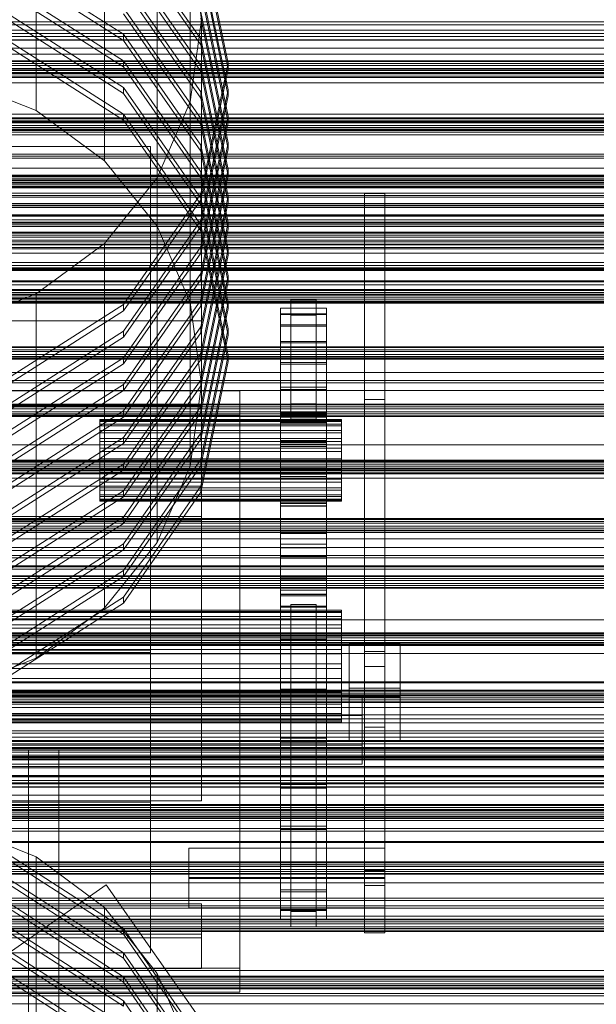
# Model space of a CAD drawing. Header units: millimetres. Extents: x -4738 to 65662, y -68080 to 6847.
# Tile 386 of 656: x 689 to 915, y -32883 to -32496. Entities that reach past the tile are written whole.
import ezdxf

# ---------------------------------------------------------------- set-up
doc = ezdxf.new("R2010")
doc.units = ezdxf.units.MM
for name, color, linetype, lineweight in [('frontal_C01', 7, 'Continuous', 0), ('frontal_C02', 7, 'Continuous', 0), ('frontal_C03', 7, 'Continuous', 0), ('frontal_C03-dry', 7, 'Continuous', 0), ('frontal_tolva', 7, 'Continuous', 0)]:
    doc.layers.add(name, color=color, linetype=linetype, lineweight=lineweight)

msp = doc.modelspace()

# ---------------------------------------------------------------- linework, layer by layer
at = {"layer": 'frontal_C01'}
for p, q in [((695, -32824.838), (663.646, -32812.332)), ((729.278, -32853.019), (683.729, -32823.711)), ((721.924, -32844.733), (695, -32824.838)), ((695, -32954.254), (695, -32824.838)), ((683.729, -32825.868), (729.278, -32855.176)), ((729.278, -32862.456), (683.729, -32833.148)), ((683.729, -32835.305), (729.278, -32864.613)), ((729.278, -32871.892), (683.729, -32842.584)), ((683.729, -32844.741), (729.278, -32874.049)), ((742.583, -32870.66), (721.924, -32844.733)), ((721.924, -32974.148), (721.924, -32844.733)), ((729.278, -32881.329), (683.729, -32852.021)), ((683.729, -32854.178), (729.278, -32883.486)), ((759.713, -32896.881), (729.278, -32853.019)), ((729.278, -32855.176), (729.278, -32853.019)), ((729.278, -32855.176), (759.713, -32899.038)), ((729.278, -32890.765), (683.729, -32861.458)), ((683.729, -32863.614), (729.278, -32892.922)), ((759.713, -32906.318), (729.278, -32862.456)), ((729.278, -32864.613), (729.278, -32862.456)), ((729.278, -32864.613), (759.713, -32908.475)), ((729.278, -32900.202), (683.729, -32870.894)), ((755.57, -32900.852), (742.583, -32870.66)), ((742.583, -33000.075), (742.583, -32870.66)), ((683.729, -32873.051), (729.278, -32902.359)), ((759.713, -32915.755), (729.278, -32871.892)), ((729.278, -32874.049), (729.278, -32871.892)), ((729.278, -32874.049), (759.713, -32917.911)), ((759.713, -32925.191), (729.278, -32881.329)), ((729.278, -32883.486), (729.278, -32881.329))]:
    msp.add_line(p, q, dxfattribs=at)
at = {"layer": 'frontal_C02'}
for p, q in [((695, -32531.96), (695, -32388.896)), ((721.924, -32551.681), (721.924, -32408.616)), ((742.583, -32577.381), (742.583, -32434.316)), ((759.713, -32503.791), (729.278, -32460.312)), ((770.4, -32513.351), (759.713, -32462.064)), ((729.278, -32462.697), (759.713, -32506.176)), ((760, -32496.362), (755.57, -32464.245)), ((755.57, -32607.309), (755.57, -32464.245)), ((759.713, -32464.448), (770.4, -32515.735)), ((729.278, -32502.04), (683.729, -32472.988)), ((759.713, -32514.223), (729.278, -32470.744)), ((729.278, -32473.129), (759.713, -32516.608)), ((770.4, -32523.783), (759.713, -32472.496)), ((683.729, -32475.372), (729.278, -32504.424)), ((759.713, -32474.88), (770.4, -32526.167)), ((759.713, -32524.655), (729.278, -32481.176)), ((729.278, -32512.472), (683.729, -32483.42)), ((729.278, -32483.561), (759.713, -32527.039)), ((770.4, -32534.214), (759.713, -32482.928)), ((759.713, -32485.312), (770.4, -32536.599)), ((683.729, -32485.804), (729.278, -32514.856)), ((759.713, -32535.087), (729.278, -32491.608)), ((729.278, -32522.903), (683.729, -32493.852)), ((683.729, -32496.236), (729.278, -32525.288)), ((729.278, -32493.992), (759.713, -32537.471)), ((755.57, -32528.479), (760, -32496.362)), ((770.4, -32544.646), (759.713, -32493.359)), ((759.713, -32495.744), (770.4, -32547.031)), ((760, -32496.362), (760, -32639.427)), ((729.278, -32533.335), (683.729, -32504.283)), ((759.713, -32545.519), (729.278, -32502.04)), ((729.278, -32504.424), (729.278, -32502.04)), ((729.278, -32504.424), (759.713, -32547.903)), ((770.4, -32555.078), (759.713, -32503.791)), ((759.713, -32506.176), (759.713, -32503.791)), ((683.729, -32506.668), (729.278, -32535.72)), ((759.713, -32506.176), (770.4, -32557.462)), ((759.713, -32555.95), (729.278, -32512.472)), ((729.278, -32514.856), (729.278, -32512.472)), ((729.278, -32514.856), (759.713, -32558.335)), ((759.713, -32564.638), (770.4, -32513.351)), ((770.4, -32565.51), (759.713, -32514.223)), ((759.713, -32516.608), (759.713, -32514.223)), ((770.4, -32515.735), (759.713, -32567.022)), ((770.4, -32513.351), (770.4, -32515.735)), ((663.646, -32519.564), (695, -32531.96)), ((759.713, -32516.608), (770.4, -32567.894)), ((759.713, -32566.382), (729.278, -32522.903)), ((729.278, -32525.288), (729.278, -32522.903)), ((759.713, -32575.069), (770.4, -32523.783)), ((770.4, -32523.783), (770.4, -32526.167)), ((729.278, -32525.288), (759.713, -32568.767)), ((770.4, -32575.942), (759.713, -32524.655)), ((759.713, -32527.039), (759.713, -32524.655)), ((770.4, -32526.167), (759.713, -32577.454)), ((759.713, -32527.039), (770.4, -32578.326)), ((742.583, -32558.408), (755.57, -32528.479)), ((755.57, -32671.544), (755.57, -32528.479)), ((695, -32531.96), (721.924, -32551.681)), ((759.713, -32576.814), (729.278, -32533.335)), ((729.278, -32535.72), (729.278, -32533.335)), ((759.713, -32585.501), (770.4, -32534.214)), ((770.4, -32586.373), (759.713, -32535.087)), ((759.713, -32537.471), (759.713, -32535.087)), ((770.4, -32534.214), (770.4, -32536.599)), ((729.278, -32535.72), (759.713, -32579.198)), ((770.4, -32536.599), (759.713, -32587.886)), ((759.713, -32537.471), (770.4, -32588.758)), ((520, -32546.115), (740, -32546.115)), ((740, -32546.115), (740, -32605.725)), ((740, -32546.115), (740, -32744.661)), ((759.713, -32595.933), (770.4, -32544.646)), ((770.4, -32596.805), (759.713, -32545.519)), ((759.713, -32547.903), (759.713, -32545.519)), ((770.4, -32547.031), (759.713, -32598.317)), ((770.4, -32544.646), (770.4, -32547.031)), ((759.713, -32547.903), (770.4, -32599.19)), ((721.924, -32551.681), (742.583, -32577.381)), ((721.924, -32584.108), (742.583, -32558.408)), ((742.583, -32701.472), (742.583, -32558.408)), ((759.713, -32606.365), (770.4, -32555.078)), ((770.4, -32607.237), (759.713, -32555.95)), ((759.713, -32558.335), (759.713, -32555.95)), ((770.4, -32557.462), (759.713, -32608.749)), ((759.713, -32558.335), (770.4, -32609.622)), ((770.4, -32555.078), (770.4, -32557.462)), ((729.278, -32608.116), (759.713, -32564.638)), ((759.713, -32567.022), (759.713, -32564.638)), ((759.713, -32616.797), (770.4, -32565.51)), ((770.4, -32617.669), (759.713, -32566.382)), ((759.713, -32568.767), (759.713, -32566.382)), ((770.4, -32565.51), (770.4, -32567.894)), ((824, -32773.891), (824, -32564.573)), ((824, -32564.573), (832, -32564.573)), ((824, -32564.573), (824, -32645.341)), ((832, -32564.573), (832, -32773.891)), ((832, -32645.341), (832, -32564.573)), ((759.713, -32567.022), (729.278, -32610.501)), ((770.4, -32567.894), (759.713, -32619.181)), ((759.713, -32568.767), (770.4, -32620.053)), ((729.278, -32618.548), (759.713, -32575.069)), ((759.713, -32577.454), (729.278, -32620.933)), ((742.583, -32577.381), (755.57, -32607.309)), ((759.713, -32577.454), (759.713, -32575.069)), ((759.713, -32627.228), (770.4, -32575.942)), ((770.4, -32628.101), (759.713, -32576.814)), ((759.713, -32579.198), (759.713, -32576.814)), ((770.4, -32575.942), (770.4, -32578.326)), ((770.4, -32578.326), (759.713, -32629.613)), ((759.713, -32579.198), (770.4, -32630.485)), ((695, -32603.828), (721.924, -32584.108)), ((721.924, -32727.173), (721.924, -32584.108)), ((729.278, -32628.98), (759.713, -32585.501)), ((759.713, -32587.886), (759.713, -32585.501)), ((759.713, -32587.886), (729.278, -32631.364)), ((759.713, -32637.66), (770.4, -32586.373)), ((770.4, -32588.758), (759.713, -32640.045)), ((770.4, -32586.373), (770.4, -32588.758)), ((729.278, -32639.412), (759.713, -32595.933)), ((759.713, -32598.317), (759.713, -32595.933)), ((759.713, -32648.092), (770.4, -32596.805)), ((770.4, -32596.805), (770.4, -32599.19)), ((759.713, -32598.317), (729.278, -32641.796)), ((770.4, -32599.19), (759.713, -32650.476)), ((663.646, -32616.225), (695, -32603.828)), ((695, -32746.893), (695, -32603.828)), ((740, -32605.725), (520, -32605.725)), ((683.729, -32637.168), (729.278, -32608.116)), ((729.278, -32649.844), (759.713, -32606.365)), ((729.278, -32610.501), (729.278, -32608.116)), ((759.713, -32608.749), (729.278, -32652.228)), ((740, -32804.271), (740, -32605.725)), ((755.57, -32607.309), (760, -32639.427)), ((759.713, -32608.749), (759.713, -32606.365)), ((759.713, -32658.524), (770.4, -32607.237)), ((770.4, -32607.237), (770.4, -32609.622)), ((795, -32612.279), (795, -32606.284)), ((795, -32606.284), (805, -32606.284)), ((795, -32606.284), (795, -32647.085)), ((805, -32606.284), (805, -32612.279)), ((805, -32647.085), (805, -32606.284)), ((729.278, -32610.501), (683.729, -32639.552)), ((770.4, -32609.622), (759.713, -32660.908)), ((791, -32609.571), (791, -32609.475)), ((791, -32609.475), (791, -32611.676)), ((791, -32609.475), (809, -32609.475)), ((791, -32611.959), (791, -32609.571)), ((791, -32609.571), (809, -32609.571)), ((791, -32611.676), (791, -32616.088)), ((791, -32611.676), (809, -32611.676)), ((791, -32616.548), (791, -32611.959)), ((791, -32611.959), (809, -32611.959)), ((805, -32612.279), (795, -32612.279)), ((795, -32612.279), (795, -32653.08)), ((805, -32612.279), (805, -32653.08)), ((809, -32611.676), (809, -32609.475)), ((809, -32609.475), (809, -32609.571)), ((809, -32609.571), (809, -32611.959)), ((809, -32616.088), (809, -32611.676)), ((809, -32611.959), (809, -32616.548)), ((500, -32614.492), (760, -32614.492)), ((760, -32614.492), (760, -32769.479)), ((760, -32614.492), (760, -32647.902)), ((791, -32616.088), (791, -32622.543)), ((791, -32616.088), (809, -32616.088)), ((791, -32623.162), (791, -32616.548)), ((791, -32616.548), (809, -32616.548)), ((809, -32622.543), (809, -32616.088)), ((809, -32616.548), (809, -32623.162)), ((683.729, -32647.6), (729.278, -32618.548)), ((729.278, -32660.275), (759.713, -32616.797)), ((729.278, -32620.933), (729.278, -32618.548)), ((759.713, -32619.181), (729.278, -32662.66)), ((759.713, -32619.181), (759.713, -32616.797)), ((759.713, -32668.956), (770.4, -32617.669)), ((770.4, -32620.053), (759.713, -32671.34)), ((770.4, -32617.669), (770.4, -32620.053)), ((729.278, -32620.933), (683.729, -32649.984)), ((791, -32622.543), (791, -32630.793)), ((791, -32622.543), (809, -32622.543)), ((791, -32631.546), (791, -32623.162)), ((791, -32623.162), (809, -32623.162)), ((809, -32630.793), (809, -32622.543)), ((809, -32623.162), (809, -32631.546)), ((729.278, -32670.707), (759.713, -32627.228)), ((759.713, -32629.613), (759.713, -32627.228)), ((759.713, -32679.387), (770.4, -32628.101)), ((770.4, -32628.101), (770.4, -32630.485)), ((683.729, -32658.032), (729.278, -32628.98)), ((729.278, -32631.364), (683.729, -32660.416)), ((729.278, -32631.364), (729.278, -32628.98)), ((759.713, -32629.613), (729.278, -32673.092)), ((770.4, -32630.485), (759.713, -32681.772)), ((791, -32630.793), (791, -32640.519)), ((791, -32630.793), (809, -32630.793)), ((791, -32641.379), (791, -32631.546)), ((791, -32631.546), (809, -32631.546)), ((809, -32640.519), (809, -32630.793)), ((809, -32631.546), (809, -32641.379)), ((683.729, -32668.463), (729.278, -32639.412)), ((729.278, -32681.139), (759.713, -32637.66)), ((729.278, -32641.796), (729.278, -32639.412)), ((760, -32639.427), (755.57, -32671.544)), ((759.713, -32640.045), (759.713, -32637.66)), ((485, -32641.941), (775, -32641.941)), ((729.278, -32641.796), (683.729, -32670.848)), ((759.713, -32640.045), (729.278, -32683.523)), ((775, -32641.941), (775, -32868.46)), ((775, -32641.941), (775, -32651.486)), ((791, -32640.519), (791, -32651.349)), ((791, -32640.519), (809, -32640.519)), ((791, -32652.282), (791, -32641.379)), ((791, -32641.379), (809, -32641.379)), ((809, -32651.349), (809, -32640.519)), ((809, -32641.379), (809, -32652.282)), ((805, -32647.085), (795, -32647.085)), ((795, -32647.085), (795, -32653.08)), ((805, -32653.08), (805, -32647.085)), ((832, -32645.341), (824, -32645.341)), ((824, -32645.341), (824, -32854.659)), ((832, -32854.659), (832, -32645.341)), ((775, -32651.486), (485, -32651.486)), ((760, -32647.902), (500, -32647.902)), ((683.729, -32678.895), (729.278, -32649.844)), ((729.278, -32691.571), (759.713, -32648.092)), ((729.278, -32652.228), (729.278, -32649.844)), ((759.713, -32650.476), (729.278, -32693.955)), ((759.713, -32650.476), (759.713, -32648.092)), ((760, -32802.888), (760, -32647.902)), ((775, -32878.005), (775, -32651.486)), ((791, -32650.564), (791, -32650.405)), ((791, -32650.405), (791, -32654.073)), ((791, -32650.405), (809, -32650.405)), ((791, -32654.545), (791, -32650.564)), ((791, -32650.564), (809, -32650.564)), ((791, -32651.349), (791, -32662.866)), ((809, -32651.349), (791, -32651.349)), ((809, -32654.073), (809, -32650.405)), ((809, -32650.405), (809, -32650.564)), ((809, -32650.564), (809, -32654.545)), ((809, -32662.866), (809, -32651.349)), ((729.278, -32652.228), (683.729, -32681.28)), ((720, -32653.959), (720, -32653.245)), ((720, -32653.245), (720, -32653.621)), ((720, -32653.245), (815, -32653.245)), ((720, -32653.621), (720, -32655.06)), ((720, -32653.621), (815, -32653.621)), ((720, -32655.714), (720, -32653.959)), ((720, -32653.959), (815, -32653.959)), ((720, -32655.06), (720, -32657.466)), ((720, -32655.06), (815, -32655.06)), ((791, -32663.836), (791, -32652.282)), ((791, -32652.282), (809, -32652.282)), ((791, -32654.073), (791, -32661.428)), ((791, -32654.073), (809, -32654.073)), ((791, -32662.194), (791, -32654.545)), ((791, -32654.545), (809, -32654.545)), ((795, -32653.08), (805, -32653.08)), ((809, -32652.282), (809, -32663.836)), ((809, -32661.428), (809, -32654.073)), ((809, -32654.545), (809, -32662.194)), ((815, -32653.621), (815, -32653.245)), ((815, -32653.245), (815, -32653.959)), ((815, -32655.06), (815, -32653.621)), ((815, -32653.959), (815, -32655.714)), ((815, -32657.466), (815, -32655.06)), ((720, -32658.39), (720, -32655.714)), ((720, -32655.714), (815, -32655.714)), ((720, -32657.466), (720, -32660.673)), ((720, -32657.466), (815, -32657.466)), ((720, -32661.804), (720, -32658.39)), ((720, -32658.39), (815, -32658.39)), ((729.278, -32702.003), (759.713, -32658.524)), ((759.713, -32660.908), (759.713, -32658.524)), ((815, -32655.714), (815, -32658.39)), ((815, -32660.673), (815, -32657.466)), ((815, -32658.39), (815, -32661.804)), ((683.729, -32689.327), (729.278, -32660.275)), ((729.278, -32662.66), (683.729, -32691.712)), ((720, -32660.673), (720, -32664.463)), ((720, -32660.673), (815, -32660.673)), ((720, -32665.725), (720, -32661.804)), ((720, -32661.804), (815, -32661.804)), ((729.278, -32662.66), (729.278, -32660.275)), ((759.713, -32660.908), (729.278, -32704.387)), ((791, -32661.428), (791, -32672.186)), ((791, -32661.428), (809, -32661.428)), ((791, -32673.217), (791, -32662.194)), ((791, -32662.194), (809, -32662.194)), ((791, -32662.866), (791, -32674.627)), ((791, -32662.866), (809, -32662.866)), ((809, -32672.186), (809, -32661.428)), ((809, -32662.194), (809, -32673.217)), ((809, -32674.627), (809, -32662.866)), ((815, -32664.463), (815, -32660.673)), ((815, -32661.804), (815, -32665.725)), ((720, -32664.463), (720, -32668.578)), ((815, -32664.463), (720, -32664.463)), ((720, -32669.885), (720, -32665.725)), ((720, -32665.725), (815, -32665.725)), ((791, -32675.598), (791, -32663.836)), ((791, -32663.836), (809, -32663.836)), ((809, -32663.836), (809, -32675.598)), ((815, -32668.578), (815, -32664.463)), ((815, -32665.725), (815, -32669.885)), ((683.729, -32699.759), (729.278, -32670.707)), ((720, -32668.578), (720, -32672.738)), ((720, -32668.578), (815, -32668.578)), ((720, -32674.001), (720, -32669.885)), ((720, -32669.885), (815, -32669.885)), ((729.278, -32712.434), (759.713, -32668.956)), ((729.278, -32673.092), (729.278, -32670.707)), ((759.713, -32671.34), (759.713, -32668.956)), ((815, -32672.738), (815, -32668.578)), ((815, -32669.885), (815, -32674.001)), ((729.278, -32673.092), (683.729, -32702.143)), ((720, -32672.738), (720, -32676.659)), ((720, -32672.738), (815, -32672.738)), ((720, -32677.791), (720, -32674.001)), ((720, -32674.001), (815, -32674.001)), ((759.713, -32671.34), (729.278, -32714.819)), ((755.57, -32671.544), (742.583, -32701.472)), ((791, -32672.186), (791, -32685.935)), ((791, -32672.186), (809, -32672.186)), ((791, -32687.191), (791, -32673.217)), ((791, -32673.217), (809, -32673.217)), ((791, -32674.627), (791, -32686.182)), ((791, -32674.627), (809, -32674.627)), ((809, -32685.935), (809, -32672.186)), ((809, -32673.217), (809, -32687.191)), ((809, -32686.182), (809, -32674.627)), ((815, -32676.659), (815, -32672.738)), ((815, -32674.001), (815, -32677.791)), ((720, -32676.659), (720, -32680.074)), ((720, -32676.659), (815, -32676.659)), ((720, -32680.998), (720, -32677.791)), ((720, -32677.791), (815, -32677.791)), ((791, -32687.115), (791, -32675.598)), ((791, -32675.598), (809, -32675.598)), ((809, -32675.598), (809, -32687.115)), ((815, -32680.074), (815, -32676.659)), ((815, -32677.791), (815, -32680.998)), ((415, -32679.382), (760, -32679.382)), ((683.729, -32710.191), (729.278, -32681.139)), ((720, -32680.074), (720, -32682.75)), ((720, -32680.074), (815, -32680.074)), ((720, -32683.403), (720, -32680.998)), ((720, -32680.998), (815, -32680.998)), ((729.278, -32722.866), (759.713, -32679.387)), ((729.278, -32683.523), (729.278, -32681.139)), ((759.713, -32681.772), (729.278, -32725.251)), ((759.713, -32681.772), (759.713, -32679.387)), ((760, -32679.382), (760, -32691.304)), ((760, -32679.382), (760, -32692.746)), ((815, -32682.75), (815, -32680.074)), ((815, -32680.998), (815, -32683.403)), ((729.278, -32683.523), (683.729, -32712.575)), ((720, -32682.75), (720, -32684.505)), ((720, -32682.75), (815, -32682.75)), ((720, -32684.843), (720, -32683.403)), ((720, -32683.403), (815, -32683.403)), ((720, -32684.505), (720, -32685.218)), ((720, -32684.505), (815, -32684.505)), ((720, -32685.218), (720, -32684.843)), ((720, -32684.843), (815, -32684.843)), ((720, -32685.218), (815, -32685.218)), ((791, -32685.935), (791, -32702.145)), ((791, -32685.935), (809, -32685.935)), ((791, -32686.182), (791, -32697.085)), ((791, -32686.182), (809, -32686.182)), ((809, -32702.145), (809, -32685.935)), ((809, -32697.085), (809, -32686.182)), ((815, -32684.505), (815, -32682.75)), ((815, -32683.403), (815, -32684.843)), ((815, -32685.218), (815, -32684.505)), ((815, -32684.843), (815, -32685.218)), ((791, -32697.945), (791, -32687.115)), ((791, -32687.115), (809, -32687.115)), ((791, -32703.579), (791, -32687.191)), ((791, -32687.191), (809, -32687.191)), ((809, -32687.115), (809, -32697.945)), ((809, -32687.191), (809, -32703.579)), ((760, -32691.304), (415, -32691.304)), ((760, -32692.746), (415, -32692.746)), ((683.729, -32720.623), (729.278, -32691.571)), ((729.278, -32693.955), (683.729, -32723.007)), ((729.278, -32693.955), (729.278, -32691.571)), ((760, -32704.668), (760, -32691.304)), ((760, -32704.668), (760, -32692.746)), ((791, -32697.085), (791, -32706.917)), ((791, -32697.085), (809, -32697.085)), ((809, -32706.917), (809, -32697.085)), ((742.583, -32701.472), (721.924, -32727.173)), ((791, -32707.671), (791, -32697.945)), ((791, -32697.945), (809, -32697.945)), ((809, -32697.945), (809, -32707.671)), ((415, -32704.668), (760, -32704.668)), ((683.729, -32731.054), (729.278, -32702.003)), ((729.278, -32704.387), (683.729, -32733.439)), ((729.278, -32704.387), (729.278, -32702.003)), ((791, -32702.145), (791, -32720.195)), ((791, -32702.145), (809, -32702.145)), ((791, -32721.75), (791, -32703.579)), ((791, -32703.579), (809, -32703.579)), ((809, -32720.195), (809, -32702.145)), ((809, -32703.579), (809, -32721.75)), ((791, -32706.917), (791, -32715.302)), ((791, -32706.917), (809, -32706.917)), ((791, -32715.92), (791, -32707.671)), ((791, -32707.671), (809, -32707.671)), ((809, -32715.302), (809, -32706.917)), ((809, -32707.671), (809, -32715.92)), ((683.729, -32741.486), (729.278, -32712.434)), ((729.278, -32714.819), (729.278, -32712.434)), ((729.278, -32714.819), (683.729, -32743.871)), ((791, -32715.302), (791, -32721.916)), ((791, -32715.302), (809, -32715.302)), ((791, -32722.375), (791, -32715.92)), ((791, -32715.92), (809, -32715.92)), ((809, -32721.916), (809, -32715.302)), ((809, -32715.92), (809, -32722.375)), ((791, -32720.195), (791, -32739.39)), ((809, -32720.195), (791, -32720.195)), ((809, -32739.39), (809, -32720.195)), ((683.729, -32751.918), (729.278, -32722.866)), ((729.278, -32725.251), (729.278, -32722.866)), ((791, -32741.007), (791, -32721.75)), ((791, -32721.75), (809, -32721.75)), ((791, -32721.916), (791, -32726.505)), ((791, -32721.916), (809, -32721.916)), ((791, -32726.788), (791, -32722.375)), ((791, -32722.375), (809, -32722.375)), ((809, -32721.75), (809, -32741.007)), ((809, -32726.505), (809, -32721.916)), ((809, -32722.375), (809, -32726.788)), ((540.5, -32728.018), (815, -32728.018)), ((540.5, -32728.535), (815, -32728.535)), ((729.278, -32725.251), (683.729, -32754.302)), ((721.924, -32727.173), (695, -32746.893)), ((791, -32726.505), (791, -32728.893)), ((791, -32726.505), (809, -32726.505)), ((791, -32728.989), (791, -32726.788)), ((791, -32726.788), (809, -32726.788)), ((795, -32731.775), (795, -32725.818)), ((795, -32725.818), (805, -32725.818)), ((795, -32725.818), (795, -32846.296)), ((805, -32725.818), (805, -32731.775)), ((805, -32846.296), (805, -32725.818)), ((809, -32728.893), (809, -32726.505)), ((809, -32726.788), (809, -32728.989)), ((815, -32728.535), (815, -32728.018)), ((815, -32728.018), (815, -32729)), ((815, -32730.514), (815, -32728.535)), ((540.5, -32729), (815, -32729)), ((540.5, -32730.514), (815, -32730.514)), ((540.5, -32731.413), (815, -32731.413)), ((791, -32728.893), (791, -32728.989)), ((791, -32728.893), (809, -32728.893)), ((791, -32728.989), (809, -32728.989)), ((805, -32731.775), (795, -32731.775)), ((795, -32731.775), (795, -32852.253)), ((805, -32731.775), (805, -32852.253)), ((809, -32728.989), (809, -32728.893)), ((815, -32729), (815, -32731.413)), ((815, -32733.821), (815, -32730.514)), ((815, -32731.413), (815, -32735.092)), ((540.5, -32733.821), (815, -32733.821)), ((540.5, -32735.092), (815, -32735.092)), ((815, -32738.231), (815, -32733.821)), ((815, -32735.092), (815, -32739.787)), ((540.5, -32738.231), (815, -32738.231)), ((540.5, -32739.787), (815, -32739.787)), ((791, -32739.39), (791, -32758.993)), ((791, -32739.39), (809, -32739.39)), ((809, -32758.993), (809, -32739.39)), ((815, -32743.443), (815, -32738.231)), ((815, -32739.787), (815, -32745.179)), ((520, -32743.706), (740, -32743.706)), ((815, -32743.443), (540.5, -32743.443)), ((740, -32743.706), (740, -32803.317)), ((740, -32743.706), (740, -32802.888)), ((791, -32760.61), (791, -32741.007)), ((791, -32741.007), (809, -32741.007)), ((809, -32741.007), (809, -32760.61)), ((815, -32749.102), (815, -32743.443)), ((818, -32741.399), (838, -32741.399)), ((818, -32758.601), (818, -32741.399)), ((818, -32741.399), (818, -32761.988)), ((824, -32750.183), (824, -32744.222)), ((824, -32744.222), (832, -32744.222)), ((824, -32830.132), (824, -32744.222)), ((832, -32744.222), (832, -32750.183)), ((832, -32744.222), (832, -32830.132)), ((838, -32741.399), (838, -32758.601)), ((838, -32761.988), (838, -32741.399)), ((740, -32744.661), (520, -32744.661)), ((540.5, -32745.179), (815, -32745.179)), ((695, -32746.893), (663.646, -32759.29)), ((740, -32804.271), (740, -32744.661)), ((815, -32745.179), (815, -32750.898)), ((540.5, -32749.102), (815, -32749.102)), ((540.5, -32750.898), (815, -32750.898)), ((815, -32754.821), (815, -32749.102)), ((815, -32750.898), (815, -32756.557)), ((832, -32750.183), (824, -32750.183)), ((824, -32750.183), (824, -32836.093)), ((832, -32836.093), (832, -32750.183)), ((540.5, -32754.821), (815, -32754.821)), ((815, -32760.213), (815, -32754.821)), ((540.5, -32756.557), (815, -32756.557)), ((791, -32758.993), (791, -32778.25)), ((791, -32758.993), (809, -32758.993)), ((809, -32778.25), (809, -32758.993)), ((815, -32756.557), (815, -32761.769)), ((838, -32758.601), (818, -32758.601)), ((818, -32779.19), (818, -32758.601)), ((838, -32779.19), (838, -32758.601)), ((420, -32761.942), (823, -32761.942)), ((540.5, -32760.213), (815, -32760.213)), ((540.5, -32761.769), (815, -32761.769)), ((791, -32779.805), (791, -32760.61)), ((791, -32760.61), (809, -32760.61)), ((809, -32760.61), (809, -32779.805)), ((815, -32764.908), (815, -32760.213)), ((815, -32761.769), (815, -32766.179)), ((818, -32761.988), (818, -32779.19)), ((838, -32761.988), (818, -32761.988)), ((823, -32761.942), (823, -32769.393)), ((823, -32761.942), (823, -32781.033)), ((838, -32779.19), (838, -32761.988)), ((540.5, -32764.908), (815, -32764.908)), ((540.5, -32766.179), (815, -32766.179)), ((815, -32768.587), (815, -32764.908)), ((815, -32766.179), (815, -32769.486)), ((823, -32769.393), (420, -32769.393)), ((760, -32769.479), (500, -32769.479)), ((540.5, -32768.587), (815, -32768.587)), ((540.5, -32769.486), (815, -32769.486)), ((540.5, -32771), (815, -32771)), ((760, -32802.888), (760, -32769.479)), ((815, -32771), (815, -32768.587)), ((815, -32769.486), (815, -32771.465)), ((815, -32771.982), (815, -32771)), ((823, -32788.484), (823, -32769.393)), ((540.5, -32771.465), (815, -32771.465)), ((540.5, -32771.982), (815, -32771.982)), ((815, -32771.465), (815, -32771.982)), ((832, -32773.891), (824, -32773.891)), ((824, -32773.891), (824, -32854.659)), ((832, -32773.891), (832, -32854.659)), ((791, -32778.25), (791, -32796.421)), ((791, -32778.25), (809, -32778.25)), ((809, -32796.421), (809, -32778.25)), ((823, -32781.033), (420, -32781.033)), ((791, -32797.855), (791, -32779.805)), ((791, -32779.805), (809, -32779.805)), ((809, -32779.805), (809, -32797.855)), ((818, -32779.19), (838, -32779.19)), ((823, -32788.484), (823, -32781.033)), ((420, -32788.484), (823, -32788.484)), ((791, -32796.421), (791, -32812.809)), ((791, -32796.421), (809, -32796.421)), ((791, -32814.065), (791, -32797.855)), ((791, -32797.855), (809, -32797.855)), ((809, -32812.809), (809, -32796.421)), ((809, -32797.855), (809, -32814.065)), ((500, -32802.888), (760, -32802.888)), ((740, -32802.888), (520, -32802.888)), ((740, -32803.317), (520, -32803.317)), ((520, -32804.271), (740, -32804.271)), ((740, -32862.499), (740, -32802.888)), ((740, -32862.499), (740, -32803.317)), ((791, -32812.809), (791, -32826.783)), ((791, -32812.809), (809, -32812.809)), ((809, -32826.783), (809, -32812.809)), ((791, -32827.814), (791, -32814.065)), ((791, -32814.065), (809, -32814.065)), ((809, -32814.065), (809, -32827.814)), ((755, -32833.346), (755, -32821.424)), ((755, -32821.424), (832, -32821.424)), ((755, -32832.879), (755, -32821.424)), ((832, -32821.424), (832, -32833.346)), ((832, -32821.424), (832, -32832.879)), ((791, -32826.783), (791, -32837.806)), ((791, -32826.783), (809, -32826.783)), ((791, -32838.572), (791, -32827.814)), ((791, -32827.814), (809, -32827.814)), ((809, -32837.806), (809, -32826.783)), ((809, -32827.814), (809, -32838.572)), ((832, -32832.879), (755, -32832.879)), ((755, -32832.879), (755, -32844.801)), ((832, -32830.132), (824, -32830.132)), ((824, -32830.132), (824, -32836.093)), ((832, -32836.093), (832, -32830.132)), ((832, -32844.801), (832, -32832.879)), ((832, -32833.346), (755, -32833.346)), ((755, -32833.346), (755, -32844.801)), ((824, -32836.093), (832, -32836.093)), ((832, -32844.801), (832, -32833.346)), ((791, -32837.806), (791, -32845.455)), ((791, -32837.806), (809, -32837.806)), ((791, -32845.927), (791, -32838.572)), ((791, -32838.572), (809, -32838.572)), ((809, -32845.455), (809, -32837.806)), ((809, -32838.572), (809, -32845.927)), ((415, -32843.31), (760, -32843.31)), ((760, -32843.31), (760, -32855.233)), ((760, -32843.31), (760, -32856.674)), ((755, -32844.801), (832, -32844.801)), ((791, -32845.455), (791, -32849.436)), ((791, -32845.455), (809, -32845.455)), ((791, -32849.595), (791, -32845.927)), ((791, -32845.927), (809, -32845.927)), ((805, -32846.296), (795, -32846.296)), ((795, -32846.296), (795, -32852.253)), ((805, -32852.253), (805, -32846.296)), ((809, -32849.436), (809, -32845.455)), ((809, -32845.927), (809, -32849.595)), ((791, -32849.436), (791, -32849.595)), ((791, -32849.436), (809, -32849.436)), ((791, -32849.595), (809, -32849.595)), ((795, -32852.253), (805, -32852.253)), ((809, -32849.595), (809, -32849.436)), ((760, -32855.233), (415, -32855.233)), ((760, -32868.596), (760, -32855.233)), ((824, -32854.659), (832, -32854.659)), ((760, -32856.674), (415, -32856.674)), ((760, -32868.596), (760, -32856.674)), ((520, -32862.499), (740, -32862.499)), ((415, -32868.596), (760, -32868.596)), ((775, -32868.46), (485, -32868.46)), ((775, -32878.005), (775, -32868.46)), ((485, -32878.005), (775, -32878.005))]:
    msp.add_line(p, q, dxfattribs=at)
at = {"layer": 'frontal_C03'}
for p, q in [((1495, -32498.337), (-1495, -32498.337)), ((1250, -32497.166), (-1250, -32497.166)), ((1495, -32501.663), (-1495, -32501.663)), ((1495, -32504.267), (-1495, -32504.267)), ((1250, -32502.834), (-1250, -32502.834)), ((1495, -32507.431), (-1495, -32507.431)), ((1495, -32509.779), (-1495, -32509.779)), ((1250, -32512.406), (-1250, -32512.406)), ((1495, -32512.471), (-1495, -32512.471)), ((1495, -32514.335), (-1495, -32514.335)), ((1495, -32516.29), (-1495, -32516.29)), ((1250, -32512.723), (-1250, -32512.723)), ((1250, -32513.517), (-1250, -32513.517)), ((-1250, -32514.281), (1250, -32514.281)), ((1250, -32515.404), (-1250, -32515.404)), ((1250, -32515.55), (-1250, -32515.55)), ((1250, -32516.168), (-1250, -32516.168)), ((1495, -32517.487), (-1495, -32517.487)), ((1495, -32518.515), (-1495, -32518.515)), ((1495, -32518.927), (-1495, -32518.927)), ((1250, -32516.962), (-1250, -32516.962)), ((1250, -32517.279), (-1250, -32517.279)), ((1250, -32521.11), (-1250, -32521.11)), ((1250, -32533.337), (-1250, -32533.337)), ((1250, -32534.864), (-1250, -32534.864)), ((1250, -32535.181), (-1250, -32535.181)), ((1250, -32535.974), (-1250, -32535.974)), ((1250, -32536.033), (-1250, -32536.033)), ((1250, -32536.41), (-1250, -32536.41)), ((-1250, -32536.739), (1250, -32536.739)), ((1250, -32537.862), (-1250, -32537.862)), ((1250, -32538.575), (-1250, -32538.575)), ((1250, -32538.626), (-1250, -32538.626)), ((1250, -32539.42), (-1250, -32539.42)), ((1250, -32539.736), (-1250, -32539.736)), ((1250, -32540.461), (-1250, -32540.461)), ((1250, -32541.533), (-1250, -32541.533)), ((1250, -32549.02), (-1250, -32549.02)), ((1250, -32549.843), (-1250, -32549.843)), ((1250, -32550.624), (-1250, -32550.624)), ((1250, -32554.557), (-1250, -32554.557)), ((1496, -32557.73), (-1496, -32557.73)), ((1496, -32557.848), (-1496, -32557.848)), ((1250, -32557.322), (-1250, -32557.322)), ((1250, -32557.638), (-1250, -32557.638)), ((1250, -32558.432), (-1250, -32558.432)), ((1496, -32559.114), (-1496, -32559.114)), ((1496, -32559.449), (-1496, -32559.449)), ((1496, -32561.788), (-1496, -32561.788)), ((1496, -32562.29), (-1496, -32562.29)), ((-1250, -32559.196), (1250, -32559.196)), ((1250, -32560.319), (-1250, -32560.319)), ((-1250, -32560.406), (1250, -32560.406)), ((1250, -32561.083), (-1250, -32561.083)), ((1250, -32561.877), (-1250, -32561.877)), ((1250, -32562.194), (-1250, -32562.194)), ((1250, -32562.299), (-1250, -32562.299)), ((-1496, -32565.346), (1496, -32565.346)), ((1496, -32565.938), (-1496, -32565.938)), ((1250, -32564.434), (-1250, -32564.434)), ((1496, -32569.246), (-1496, -32569.246)), ((1496, -32569.838), (-1496, -32569.838)), ((1250, -32568.442), (-1250, -32568.442)), ((1496, -32572.895), (-1496, -32572.895)), ((1496, -32573.396), (-1496, -32573.396)), ((1250, -32572.886), (-1250, -32572.886)), ((1496, -32575.736), (-1496, -32575.736)), ((1496, -32576.071), (-1496, -32576.071)), ((1496, -32577.337), (-1496, -32577.337)), ((1496, -32577.454), (-1496, -32577.454)), ((1250, -32574.779), (-1250, -32574.779)), ((1250, -32576.548), (-1250, -32576.548)), ((1250, -32579.697), (-1250, -32579.697)), ((1250, -32579.779), (-1250, -32579.779)), ((1250, -32580.096), (-1250, -32580.096)), ((1250, -32580.89), (-1250, -32580.89)), ((-1250, -32581.654), (1250, -32581.654)), ((1250, -32582.777), (-1250, -32582.777)), ((1250, -32583.541), (-1250, -32583.541)), ((1250, -32584.335), (-1250, -32584.335)), ((1250, -32584.56), (-1250, -32584.56)), ((1250, -32584.652), (-1250, -32584.652)), ((1250, -32585.72), (-1250, -32585.72)), ((1250, -32586.165), (-1250, -32586.165)), ((1250, -32587.89), (-1250, -32587.89)), ((1250, -32591.599), (-1250, -32591.599)), ((1250, -32592.705), (-1250, -32592.705)), ((1250, -32593.651), (-1250, -32593.651)), ((1250, -32593.957), (-1250, -32593.957)), ((1250, -32594.723), (-1250, -32594.723)), ((1250, -32598.775), (-1250, -32598.775)), ((1250, -32599.151), (-1250, -32599.151)), ((1250, -32602.237), (-1250, -32602.237)), ((1250, -32602.553), (-1250, -32602.553)), ((1250, -32603.347), (-1250, -32603.347)), ((-1250, -32604.112), (1250, -32604.112)), ((1250, -32605.234), (-1250, -32605.234)), ((1250, -32605.999), (-1250, -32605.999)), ((1250, -32606.793), (-1250, -32606.793)), ((1250, -32607.109), (-1250, -32607.109)), ((1250, -32624.694), (-1250, -32624.694)), ((1250, -32625.011), (-1250, -32625.011)), ((1250, -32625.805), (-1250, -32625.805)), ((-1250, -32626.569), (1250, -32626.569)), ((1250, -32627.692), (-1250, -32627.692)), ((1250, -32628.456), (-1250, -32628.456)), ((1250, -32629.25), (-1250, -32629.25)), ((1250, -32629.567), (-1250, -32629.567)), ((1250, -32647.152), (-1250, -32647.152)), ((1250, -32647.469), (-1250, -32647.469)), ((1250, -32648.263), (-1250, -32648.263)), ((-1250, -32649.027), (1250, -32649.027)), ((1250, -32650.15), (-1250, -32650.15)), ((1250, -32650.914), (-1250, -32650.914)), ((1250, -32651.708), (-1250, -32651.708)), ((1250, -32652.024), (-1250, -32652.024)), ((1250, -32669.61), (-1250, -32669.61)), ((1250, -32669.926), (-1250, -32669.926)), ((1250, -32670.72), (-1250, -32670.72)), ((-1250, -32671.484), (1250, -32671.484)), ((1250, -32672.607), (-1250, -32672.607)), ((1250, -32673.371), (-1250, -32673.371)), ((1250, -32674.165), (-1250, -32674.165)), ((1250, -32674.482), (-1250, -32674.482)), ((1250, -32692.067), (-1250, -32692.067)), ((1250, -32692.384), (-1250, -32692.384)), ((1250, -32693.178), (-1250, -32693.178)), ((-1250, -32693.942), (1250, -32693.942)), ((1250, -32695.065), (-1250, -32695.065)), ((1250, -32695.829), (-1250, -32695.829)), ((1250, -32696.623), (-1250, -32696.623)), ((1250, -32696.94), (-1250, -32696.94)), ((1250, -32714.525), (-1250, -32714.525)), ((1250, -32714.842), (-1250, -32714.842)), ((1250, -32715.636), (-1250, -32715.636)), ((-1250, -32716.4), (1250, -32716.4)), ((1250, -32717.523), (-1250, -32717.523)), ((1250, -32718.287), (-1250, -32718.287)), ((1250, -32719.081), (-1250, -32719.081)), ((1250, -32719.397), (-1250, -32719.397)), ((1250, -32736.983), (-1250, -32736.983)), ((1250, -32737.299), (-1250, -32737.299)), ((1250, -32738.093), (-1250, -32738.093)), ((-1250, -32738.857), (1250, -32738.857)), ((1250, -32739.98), (-1250, -32739.98)), ((1250, -32740.744), (-1250, -32740.744)), ((1250, -32741.538), (-1250, -32741.538)), ((1250, -32741.855), (-1250, -32741.855)), ((1250, -32756.118), (-1250, -32756.118)), ((1250, -32756.494), (-1250, -32756.494)), ((1250, -32759.44), (-1250, -32759.44)), ((1250, -32759.757), (-1250, -32759.757)), ((1250, -32760.551), (-1250, -32760.551)), ((-1250, -32761.315), (1250, -32761.315)), ((1250, -32761.618), (-1250, -32761.618)), ((1250, -32762.438), (-1250, -32762.438)), ((1250, -32763.202), (-1250, -32763.202)), ((1250, -32763.996), (-1250, -32763.996)), ((1250, -32764.313), (-1250, -32764.313)), ((1250, -32769.104), (-1250, -32769.104)), ((1250, -32770.709), (-1250, -32770.709)), ((1496, -32777.815), (-1496, -32777.815)), ((1496, -32777.932), (-1496, -32777.932)), ((1496, -32779.198), (-1496, -32779.198)), ((1496, -32779.534), (-1496, -32779.534)), ((1496, -32781.873), (-1496, -32781.873)), ((1496, -32782.374), (-1496, -32782.374)), ((-1250, -32780.49), (1250, -32780.49)), ((1250, -32781.898), (-1250, -32781.898)), ((1250, -32782.214), (-1250, -32782.214)), ((1250, -32782.383), (-1250, -32782.383)), ((-1496, -32785.431), (1496, -32785.431)), ((1496, -32786.023), (-1496, -32786.023)), ((1250, -32783.008), (-1250, -32783.008)), ((-1250, -32783.773), (1250, -32783.773)), ((1250, -32784.895), (-1250, -32784.895)), ((1250, -32785.66), (-1250, -32785.66)), ((1250, -32786.454), (-1250, -32786.454)), ((1250, -32786.77), (-1250, -32786.77)), ((1496, -32789.331), (-1496, -32789.331)), ((1496, -32789.923), (-1496, -32789.923)), ((1496, -32792.979), (-1496, -32792.979)), ((1496, -32793.481), (-1496, -32793.481)), ((1250, -32792.971), (-1250, -32792.971)), ((1496, -32795.82), (-1496, -32795.82)), ((1496, -32796.155), (-1496, -32796.155)), ((1496, -32797.421), (-1496, -32797.421)), ((1496, -32797.539), (-1496, -32797.539)), ((1250, -32794.863), (-1250, -32794.863)), ((1250, -32804.355), (-1250, -32804.355)), ((1250, -32804.645), (-1250, -32804.645)), ((1250, -32804.672), (-1250, -32804.672)), ((1250, -32805.466), (-1250, -32805.466)), ((-1250, -32806.23), (1250, -32806.23)), ((1250, -32806.249), (-1250, -32806.249)), ((1250, -32807.353), (-1250, -32807.353)), ((1250, -32808.117), (-1250, -32808.117)), ((1250, -32808.911), (-1250, -32808.911)), ((1250, -32809.228), (-1250, -32809.228)), ((1250, -32813.736), (-1250, -32813.736)), ((1250, -32814.808), (-1250, -32814.808)), ((1250, -32818.86), (-1250, -32818.86)), ((1250, -32819.236), (-1250, -32819.236)), ((1250, -32826.813), (-1250, -32826.813)), ((1250, -32827.13), (-1250, -32827.13)), ((1250, -32827.924), (-1250, -32827.924)), ((-1250, -32828.688), (1250, -32828.688)), ((1250, -32829.811), (-1250, -32829.811)), ((1250, -32830.575), (-1250, -32830.575)), ((1250, -32831.369), (-1250, -32831.369)), ((1250, -32831.685), (-1250, -32831.685)), ((1250, -32849.271), (-1250, -32849.271)), ((1250, -32849.587), (-1250, -32849.587)), ((1250, -32850.381), (-1250, -32850.381)), ((-1250, -32851.145), (1250, -32851.145)), ((1250, -32852.268), (-1250, -32852.268)), ((1250, -32853.033), (-1250, -32853.033)), ((1250, -32853.827), (-1250, -32853.827)), ((1250, -32854.143), (-1250, -32854.143)), ((1250, -32871.728), (-1250, -32871.728)), ((1250, -32872.045), (-1250, -32872.045)), ((1250, -32872.839), (-1250, -32872.839)), ((-1250, -32873.603), (1250, -32873.603)), ((1250, -32874.726), (-1250, -32874.726)), ((1250, -32875.49), (-1250, -32875.49)), ((1250, -32876.284), (-1250, -32876.284)), ((1250, -32876.601), (-1250, -32876.601))]:
    msp.add_line(p, q, dxfattribs=at)
at = {"layer": 'frontal_C03-dry'}
for p, q in [((1290, -32500.375), (-1290, -32500.375)), ((-1290, -32504.375), (1290, -32504.375)), ((1290, -32534.75), (-1290, -32534.75)), ((-1290, -32538.75), (1290, -32538.75)), ((1250, -32560), (-1250, -32560)), ((-1250, -32566), (1250, -32566)), ((1290, -32569.125), (-1290, -32569.125)), ((-1250, -32570), (1250, -32570)), ((-1290, -32573.125), (1290, -32573.125)), ((-1250, -32594.375), (1250, -32594.375)), ((1250, -32600.375), (-1250, -32600.375)), ((1290, -32603.5), (-1290, -32603.5)), ((1250, -32604.375), (-1250, -32604.375)), ((-1290, -32607.5), (1290, -32607.5)), ((-1250, -32628.75), (1250, -32628.75)), ((1250, -32634.75), (-1250, -32634.75)), ((1290, -32637.875), (-1290, -32637.875)), ((1250, -32638.75), (-1250, -32638.75)), ((-1290, -32641.875), (1290, -32641.875)), ((-1250, -32663.125), (1250, -32663.125)), ((1250, -32669.125), (-1250, -32669.125)), ((1290, -32672.25), (-1290, -32672.25)), ((1250, -32673.125), (-1250, -32673.125)), ((-1290, -32676.25), (1290, -32676.25)), ((-1250, -32697.5), (1250, -32697.5)), ((1250, -32703.5), (-1250, -32703.5)), ((1290, -32706.625), (-1290, -32706.625)), ((1250, -32707.5), (-1250, -32707.5)), ((-1290, -32710.625), (1290, -32710.625)), ((-1250, -32731.875), (1250, -32731.875)), ((1250, -32737.875), (-1250, -32737.875)), ((1290, -32741), (-1290, -32741)), ((1250, -32741.875), (-1250, -32741.875)), ((-1290, -32745), (1290, -32745)), ((-1250, -32766.25), (1250, -32766.25)), ((1250, -32772.25), (-1250, -32772.25)), ((1290, -32775.375), (-1290, -32775.375)), ((1250, -32776.25), (-1250, -32776.25)), ((-1290, -32779.375), (1290, -32779.375)), ((-1250, -32800.625), (1250, -32800.625)), ((1290, -32809.75), (-1290, -32809.75)), ((1250, -32806.625), (-1250, -32806.625)), ((-1290, -32813.75), (1290, -32813.75)), ((1250, -32810.625), (-1250, -32810.625)), ((-1250, -32835), (1250, -32835)), ((1290, -32844.125), (-1290, -32844.125)), ((1250, -32841), (-1250, -32841)), ((-1290, -32848.125), (1290, -32848.125)), ((1250, -32845), (-1250, -32845)), ((-1250, -32869.375), (1250, -32869.375)), ((1250, -32875.375), (-1250, -32875.375)), ((1290, -32878.5), (-1290, -32878.5)), ((1250, -32879.375), (-1250, -32879.375)), ((-1290, -32882.5), (1290, -32882.5))]:
    msp.add_line(p, q, dxfattribs=at)
at = {"layer": 'frontal_tolva'}
for p, q in [((-1821.5, -32700), (1821.5, -32700)), ((-1725, -32700), (1725, -32700)), ((-1821.5, -32711), (1821.5, -32711)), ((-1725, -32712), (1725, -32712)), ((692, -32783), (704, -32783)), ((692, -32923), (692, -32783)), ((704, -32923), (704, -32783)), ((673.416, -32870.194), (722.584, -32835.806)), ((1769.584, -34332.806), (722.584, -32835.806)), ((-1821.5, -32842), (1821.5, -32842)), ((-1821.5, -32853), (1821.5, -32853))]:
    msp.add_line(p, q, dxfattribs=at)

doc.saveas('drawing.dxf')
